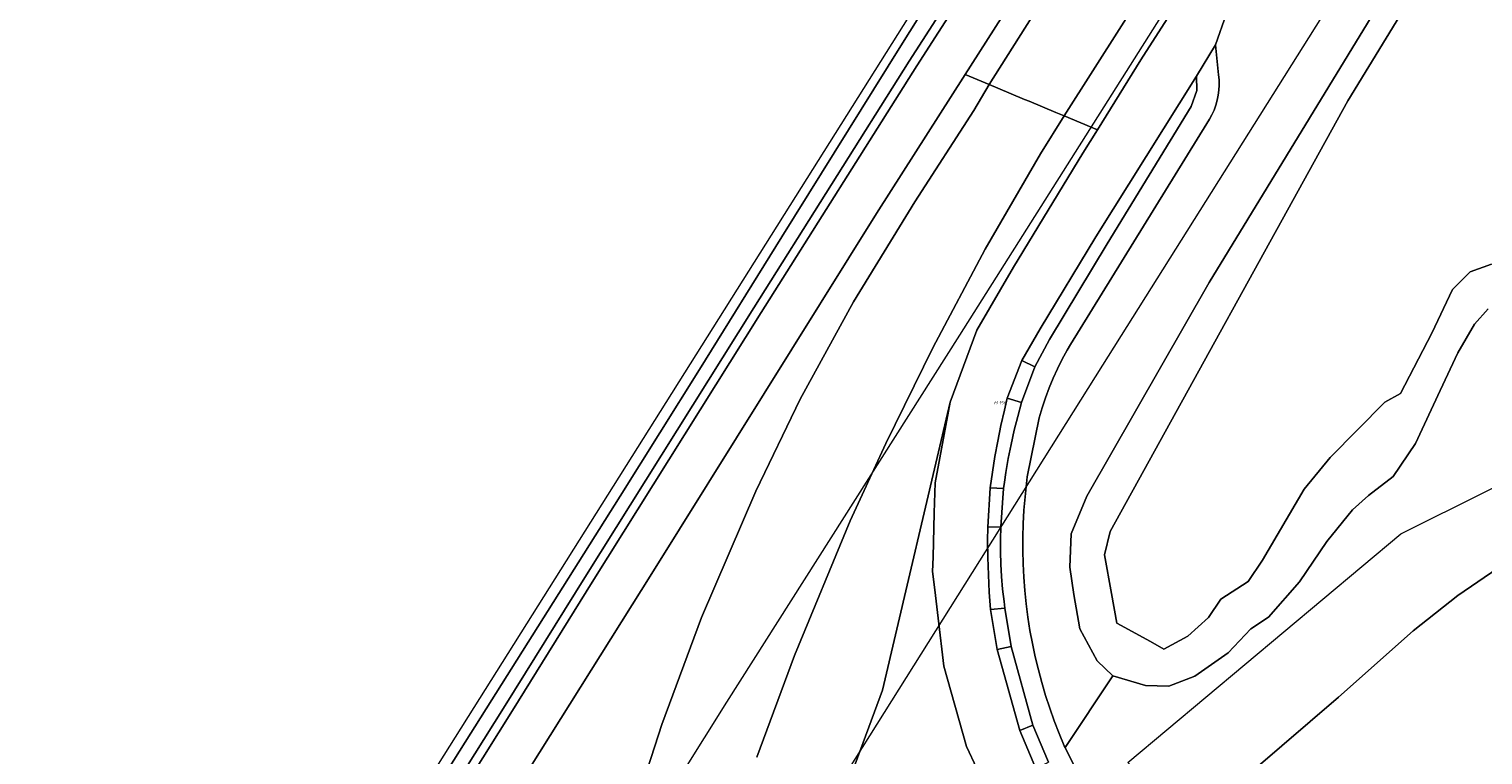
# Model space of a CAD drawing. Header units: metres. Extents: x 250001 to 257773, y 598992 to 609118.
# Tile 441 of 656: x 252704 to 252868, y 605274 to 605356. Entities that reach past the tile are written whole.
import ezdxf
from ezdxf.enums import TextEntityAlignment as Align
from ezdxf.lldxf.tags import DXFTag

# ---------------------------------------------------------------- set-up
doc = ezdxf.new("R2010")
doc.units = ezdxf.units.M
for name, color, linetype, lineweight in [('B-WE-GR-BOUWLAND-GV', 252, 'Continuous', 13), ('B-WE-GR-GRAS-GV', 252, 'Continuous', 13), ('B-WE-GR-GROENVOORZIENING-GV', 252, 'Continuous', 18), ('B-WE-KG-GRENS_PERCEEL-G', 150, 'KG-PERCEEL', 18), ('B-WE-KG-GRENS_PERCEEL-S', 150, 'Continuous', 25), ('B-WE-OG-WATER-GV', 252, 'Continuous', 18), ('B-WE-OG-WATER_SLOOT-GV', 252, 'Continuous', 18), ('B-WE-VH-ONVERHARD-GV', 252, 'Continuous', 18), ('B-WE-VH-VERHARDING_BETON-GV', 252, 'Continuous', 18), ('B-WE-VH-VERHARDING_GESLOTEN-GV', 252, 'Continuous', 18), ('X-XX-AL-REFERENTIE-G', 7, 'Continuous', 18)]:
    doc.layers.add(name, color=color, linetype=linetype, lineweight=lineweight)
doc.styles.add('NLCS-ISO', font='NLCS-ISO.ttf')
doc.styles.get("Standard").update_dxf_attribs({"font": 'NLCS-ISO.ttf'})
tags = doc.linetypes.add('KG-PERCEEL', pattern='A,5.5,-2,["P",Standard,S=1.8,R=0,X=-0.5,Y=-0.9],-2,5.5,-2,[5,NLCS.SHX,S=0.75,R=0,X=0,Y=0],-2', length=19).pattern_tags.tags
tags[6] = DXFTag(74, 10)

# ---------------------------------------------------------------- blocks, each defined once
blk = doc.blocks.new('SKG-PERCEELNUMMER-SO')
at = {"style": 'NLCS-ISO', "oblique": 10, "flags": 1}
blk.add_attdef('GEMEENTECODE', text='', height=1.8, dxfattribs=at).set_placement((0, 2.55), align=Align.MIDDLE_CENTER)
at = {"style": 'NLCS-ISO', "oblique": 10}
blk.add_attdef('SECTIE', text='', height=1.8, dxfattribs=at).set_placement((-0.5, 0), align=Align.MIDDLE_RIGHT)
blk.add_attdef('PERCEELNUMMER', text='', height=1.8, dxfattribs=at).set_placement((0.5, 0), align=Align.MIDDLE_LEFT)
blk = doc.blocks.new('BS2021-132-Xref-KAD-20210617')
at = {"layer": 'B-WE-KG-GRENS_PERCEEL-G', "flags": 128}
for points in [[(252316.431, 604524.835), (252316.985, 604525.546), (252319.106, 604529.322), (252329.366, 604548.154), (252359.151, 604599.397), (252376.417, 604629.246), (252397.819, 604665.419), (252421.587, 604705.045), (252443.727, 604741.232), (252471.948, 604787.33), (252508.863, 604846.142), (252549.097, 604910.197), (252581.117, 604960.929), (252606.23, 605000.756), (252614.706, 605014.115), (252634.849, 605046.031), (252656.878, 605080.766), (252683.928, 605123.487), (252706.622, 605159.408), (252731.523, 605198.946), (252760.136, 605244.175), (252782.532, 605279.934), (252808.722, 605321.19), (252837.975, 605367.456), (252854.793, 605395.027), (252864.74, 605411.021), (252874.725, 605426.692), (252901.202, 605468.727), (252910.984, 605483.992), (252917.263, 605494.221), (252924.225, 605505.019), (252933.791, 605520.185), (252947.901, 605542.504), (252974.768, 605585.195), (252989.309, 605607.998), (252999.154, 605623.623), (253014.622, 605648.221), (253019.792, 605656.076), (253027.526, 605668.579), (253035.479, 605680.972), (253044.247, 605694.918), (253052.854, 605708.678), (253061.806, 605722.845), (253070.704, 605736.823), (253086.74, 605762.405), (253095.374, 605776.25), (253105.014, 605791.529), (253116.702, 605809.882), (253130.084, 605831.275), (253137.809, 605843.17)], [(252467.88, 604825.857), (252471.703, 604831.807), (252631.692, 605085.314), (252671.383, 605148.242), (252738.286, 605254.186), (252791.56, 605338.813), (252844.84, 605423.414), (252898.034, 605507.915), (252930.712, 605559.161)], [(252540.299, 604866.386), (252611.837, 604979.798), (252665.116, 605064.245), (252704.782, 605127.19), (252771.606, 605233.178), (252824.822, 605317.843), (252878.052, 605402.475), (252931.194, 605487.008), (252954.048, 605522.579)], [(252845.927, 605257.219), (252844.559, 605258.223), (252843.157, 605259.179), (252841.722, 605260.085), (252827.605, 605273.177), (252858.329, 605298.88), (252877.79, 605308.56)]]:
    blk.add_lwpolyline(points, dxfattribs=at)
at = {"layer": 'B-WE-KG-GRENS_PERCEEL-S', "xscale": 0.2, "yscale": 0.2, "zscale": 0.2}
blk.add_blockref('SKG-PERCEELNUMMER-SO', (252813.066, 605313.59), dxfattribs=at).add_auto_attribs({'PERCEELNUMMER': '156', 'SECTIE': 'M'})
blk = doc.blocks.new('BS2021-132-Xref-BGT-GRIJS-20210617-aangepast')
at = {"layer": 'B-WE-GR-BOUWLAND-GV', "flags": 128}
blk.add_lwpolyline([(252695.64, 605184.775), (252710.04, 605207.747), (252721.459, 605225.893), (252733.928, 605245.454), (252743.49, 605260.164), (252755.499, 605279.219), (252770.533, 605303.121), (252779.459, 605317.36), (252788.718, 605332.239), (252802.099, 605353.707), (252814.504, 605373.511)], dxfattribs=at)
at = {"layer": 'B-WE-GR-GRAS-GV', "flags": 128}
blk.add_lwpolyline([(252814.116, 605265.079), (252809.478, 605274.969), (252806.938, 605283.995), (252806.296, 605289.395), (252805.919, 605292.572), (252805.674, 605294.633), (252805.72, 605296.237), (252805.861, 605301.222), (252805.958, 605304.62), (252806.472, 605307.399), (252807.635, 605313.681), (252800.047, 605281.311), (252795.942, 605270.233)], dxfattribs=at)
at = {"layer": 'B-WE-GR-GROENVOORZIENING-GV', "flags": 128}
for points in [[(252838.709, 605357.362), (252837.474, 605353.85), (252837.829, 605350.459), (252837.829, 605350.456), (252837.874, 605349.882), (252837.879, 605349.307), (252837.844, 605348.733), (252837.77, 605348.163), (252837.655, 605347.599), (252837.502, 605347.045), (252837.311, 605346.502), (252837.083, 605345.974), (252836.818, 605345.464), (252836.519, 605344.973), (252821.163, 605320.148), (252820.807, 605319.527), (252820.249, 605318.49), (252819.726, 605317.434), (252819.24, 605316.36), (252818.79, 605315.271), (252818.378, 605314.168), (252818.003, 605313.051), (252817.666, 605311.921), (252816.323, 605305.267), (252816.226, 605304.514), (252816.062, 605303.017), (252815.938, 605301.517), (252815.855, 605300.013), (252815.811, 605298.508), (252815.807, 605297.003), (252815.843, 605295.498), (252815.919, 605293.994), (252816.035, 605292.493), (252816.191, 605290.995), (252816.386, 605289.502), (252816.621, 605288.015), (252816.896, 605286.534), (252817.21, 605285.062), (252817.563, 605283.598), (252817.954, 605282.144), (252818.384, 605280.701), (252818.852, 605279.27), (252819.358, 605277.852), (252819.902, 605276.448), (252820.483, 605275.059), (252820.588, 605274.845), (252825.945, 605282.928), (252824.19, 605284.611), (252822.215, 605288.194), (252821.557, 605292.071), (252821.118, 605295.143), (252821.264, 605298.873), (252823.02, 605303.115), (252836.77, 605327.105), (252878.898, 605396.148)], [(252826.37, 605377.213), (252809.332, 605350.494), (252812.047, 605349.36), (252828.591, 605375.557)], [(252836.306, 605370.782), (252820.482, 605345.836), (252824.194, 605344.286), (252829.087, 605352.15), (252839.331, 605368.094)], [(252771.548, 605266.086), (252775.235, 605277.453), (252779.691, 605289.479), (252785.795, 605303.671), (252790.789, 605314.02), (252796.768, 605324.962), (252803.682, 605336.17), (252810.291, 605346.443), (252812.047, 605349.36), (252809.332, 605350.494), (252799.362, 605334.859), (252774.113, 605294.404), (252746.636, 605250.657)], [(252795.942, 605270.233), (252800.047, 605281.311), (252807.635, 605313.681), (252810.65, 605321.766), (252814.751, 605328.842), (252822.552, 605341.647), (252824.194, 605344.286), (252820.482, 605345.836), (252817.813, 605341.586), (252811.571, 605330.881), (252805.696, 605319.775), (252800.419, 605309.039), (252796.425, 605300.316), (252790.149, 605285.197), (252785.918, 605273.778)]]:
    blk.add_lwpolyline(points, dxfattribs=at)
for points in [[(252835.328, 605350.314), (252824.023, 605332.247), (252817.774, 605321.91), (252815.711, 605318.346), (252817.179, 605317.655), (252818.816, 605320.731), (252825.292, 605331.464), (252834.742, 605346.885), (252835.364, 605348.699)], [(252815.679, 605313.634), (252814.07, 605314.102), (252813.743, 605312.782), (252813.348, 605311.045), (252812.992, 605309.3), (252812.676, 605307.548), (252812.399, 605305.789), (252812.161, 605304.024), (252813.662, 605303.957), (252813.749, 605304.681), (252813.911, 605305.749), (252814.187, 605307.343), (252814.501, 605308.929), (252814.855, 605310.507), (252815.248, 605312.075)], [(252813.345, 605299.646), (252811.872, 605299.627), (252811.861, 605298.137), (252811.882, 605296.193), (252811.943, 605294.249), (252812.043, 605292.306), (252812.184, 605290.367), (252813.808, 605290.514), (252813.703, 605291.277), (252813.544, 605292.666), (252813.424, 605294.058), (252813.345, 605295.454), (252813.305, 605296.851), (252813.305, 605298.249)], [(252814.519, 605286.191), (252812.93, 605285.883), (252815.486, 605276.75), (252816.948, 605277.362)]]:
    blk.add_lwpolyline(points, close=True, dxfattribs=at)
at = {"layer": 'B-WE-OG-WATER-GV', "flags": 128}
for points in [[(252863.32, 605365.539), (252852.349, 605347.547), (252825.653, 605299.129), (252824.995, 605296.496), (252825.799, 605292.181), (252826.384, 605288.816), (252830.187, 605286.768), (252831.65, 605285.891), (252834.356, 605287.353), (252836.697, 605289.474), (252838.087, 605291.522), (252841.158, 605293.497), (252842.767, 605295.911), (252847.448, 605303.883), (252850.374, 605307.467), (252856.518, 605313.684), (252858.273, 605314.634), (252861.784, 605321.436), (252864.124, 605326.337), (252866.099, 605328.311), (252868.512, 605329.189)], [(252818.349, 605375.786), (252803.056, 605351.998), (252785.559, 605324.27), (252766.569, 605293.963), (252757.608, 605279.562), (252746.015, 605261.076), (252720.55, 605221.238), (252698.147, 605185.343)], [(252698.994, 605184.811), (252721.396, 605220.705), (252746.86, 605260.541), (252758.456, 605279.032), (252767.418, 605293.433), (252786.406, 605323.737), (252803.899, 605351.46), (252819.193, 605375.25)]]:
    blk.add_lwpolyline(points, dxfattribs=at)
at = {"layer": 'B-WE-OG-WATER_SLOOT-GV', "flags": 128}
for points in [[(252878.898, 605396.148), (252836.77, 605327.105), (252823.02, 605303.115), (252821.264, 605298.873), (252821.118, 605295.143), (252821.557, 605292.071), (252822.215, 605288.194), (252824.19, 605284.611), (252825.945, 605282.928), (252829.602, 605281.831), (252832.235, 605281.758), (252835.161, 605282.855), (252838.891, 605285.488), (252841.451, 605288.194), (252843.426, 605289.511), (252846.936, 605293.46), (252850.008, 605297.995), (252852.861, 605301.579), (252854.689, 605303.188), (252857.468, 605305.309), (252859.955, 605309.039), (252862.734, 605314.963), (252864.709, 605319.206), (252866.611, 605322.424), (252868.147, 605324.179)], [(252868.512, 605329.189), (252866.099, 605328.311), (252864.124, 605326.337), (252861.784, 605321.436), (252858.273, 605314.634), (252856.518, 605313.684), (252850.374, 605307.467), (252847.448, 605303.883), (252842.767, 605295.911), (252841.158, 605293.497), (252838.087, 605291.522), (252836.697, 605289.474), (252834.356, 605287.353), (252831.65, 605285.891), (252830.187, 605286.768), (252826.384, 605288.816), (252825.799, 605292.181), (252824.995, 605296.496), (252825.653, 605299.129), (252852.349, 605347.547), (252863.32, 605365.539)], [(252814.504, 605373.511), (252802.099, 605353.707), (252788.718, 605332.239), (252779.459, 605317.36), (252770.533, 605303.121), (252755.499, 605279.219), (252743.49, 605260.164), (252733.928, 605245.454), (252721.459, 605225.893), (252710.04, 605207.747), (252695.64, 605184.775)], [(252693.043, 605166.322), (252719.253, 605207.533), (252746.636, 605250.657), (252774.113, 605294.404), (252799.362, 605334.859), (252809.332, 605350.494), (252826.37, 605377.213)], [(252698.147, 605185.343), (252720.55, 605221.238), (252746.015, 605261.076), (252757.608, 605279.562), (252766.569, 605293.963), (252785.559, 605324.27), (252803.056, 605351.998), (252818.349, 605375.786)], [(252819.193, 605375.25), (252803.899, 605351.46), (252786.406, 605323.737), (252767.418, 605293.433), (252758.456, 605279.032), (252746.86, 605260.541), (252721.396, 605220.705), (252698.994, 605184.811)]]:
    blk.add_lwpolyline(points, dxfattribs=at)
at = {"layer": 'B-WE-VH-ONVERHARD-GV', "flags": 128}
for points in [[(252868.147, 605324.179), (252866.611, 605322.424), (252864.709, 605319.206), (252862.734, 605314.963), (252859.955, 605309.039), (252857.468, 605305.309), (252854.689, 605303.188), (252852.861, 605301.579), (252850.008, 605297.995), (252846.936, 605293.46), (252843.426, 605289.511), (252841.451, 605288.194), (252838.891, 605285.488), (252835.161, 605282.855), (252832.235, 605281.758), (252829.602, 605281.831), (252825.945, 605282.928), (252820.588, 605274.845), (252822.698, 605270.528)], [(252835.112, 605266.613), (252851.307, 605280.511), (252859.712, 605287.96), (252864.701, 605291.924), (252869.211, 605294.999)]]:
    blk.add_lwpolyline(points, dxfattribs=at)
at = {"layer": 'B-WE-VH-VERHARDING_BETON-GV', "flags": 128}
for points in [[(252815.679, 605313.634), (252817.179, 605317.655), (252815.711, 605318.346), (252814.07, 605314.102)], [(252813.345, 605299.646), (252813.662, 605303.957), (252812.161, 605304.024), (252811.872, 605299.627)], [(252812.184, 605290.367), (252812.93, 605285.883), (252814.519, 605286.191), (252813.808, 605290.514)], [(252815.486, 605276.75), (252817.272, 605272.513), (252818.701, 605273.2), (252816.948, 605277.362)]]:
    blk.add_lwpolyline(points, close=True, dxfattribs=at)
at = {"layer": 'B-WE-VH-VERHARDING_GESLOTEN-GV', "flags": 128}
for points in [[(252817.272, 605272.513), (252815.486, 605276.75), (252812.93, 605285.883), (252812.184, 605290.367), (252812.043, 605292.306), (252811.943, 605294.249), (252811.882, 605296.193), (252811.861, 605298.137), (252811.872, 605299.627), (252812.161, 605304.024), (252812.399, 605305.789), (252812.676, 605307.548), (252812.992, 605309.3), (252813.348, 605311.045), (252813.743, 605312.782), (252814.07, 605314.102), (252815.711, 605318.346), (252817.774, 605321.91), (252824.023, 605332.247), (252835.328, 605350.314), (252837.474, 605353.85), (252838.709, 605357.362)], [(252839.331, 605368.094), (252829.087, 605352.15), (252824.194, 605344.286), (252822.552, 605341.647), (252814.751, 605328.842), (252810.65, 605321.766), (252807.635, 605313.681), (252806.472, 605307.399), (252805.958, 605304.62), (252805.861, 605301.222), (252805.72, 605296.237), (252805.674, 605294.633), (252805.919, 605292.572), (252806.296, 605289.395), (252806.938, 605283.995), (252809.478, 605274.969), (252814.116, 605265.079)], [(252828.591, 605375.557), (252812.047, 605349.36), (252813.006, 605348.959), (252816.018, 605347.701), (252816.519, 605347.492), (252819.52, 605346.238), (252820.482, 605345.836), (252836.306, 605370.782)], [(252822.698, 605270.528), (252820.588, 605274.845), (252820.483, 605275.059), (252819.902, 605276.448), (252819.358, 605277.852), (252818.852, 605279.27), (252818.384, 605280.701), (252817.954, 605282.144), (252817.563, 605283.598), (252817.21, 605285.062), (252816.896, 605286.534), (252816.621, 605288.015), (252816.386, 605289.502), (252816.191, 605290.995), (252816.035, 605292.493), (252815.919, 605293.994), (252815.843, 605295.498), (252815.807, 605297.003), (252815.811, 605298.508), (252815.855, 605300.013), (252815.938, 605301.517), (252816.062, 605303.017), (252816.226, 605304.514), (252816.323, 605305.267), (252817.666, 605311.921), (252818.003, 605313.051), (252818.378, 605314.168), (252818.79, 605315.271), (252819.24, 605316.36), (252819.726, 605317.434), (252820.249, 605318.49), (252820.807, 605319.527), (252821.163, 605320.148), (252836.519, 605344.973), (252836.818, 605345.464), (252837.083, 605345.974), (252837.311, 605346.502), (252837.502, 605347.045), (252837.655, 605347.599), (252837.77, 605348.163), (252837.844, 605348.733), (252837.879, 605349.307), (252837.874, 605349.882), (252837.829, 605350.456), (252837.829, 605350.459), (252837.474, 605353.85), (252835.328, 605350.314), (252835.364, 605348.699), (252834.742, 605346.885), (252825.292, 605331.464), (252818.816, 605320.731), (252817.179, 605317.655), (252815.679, 605313.634), (252815.248, 605312.075), (252814.855, 605310.507), (252814.501, 605308.929), (252814.187, 605307.343), (252813.911, 605305.749), (252813.749, 605304.681), (252813.662, 605303.957), (252813.345, 605299.646), (252813.305, 605298.249), (252813.305, 605296.851), (252813.345, 605295.454), (252813.424, 605294.058), (252813.544, 605292.666), (252813.703, 605291.277), (252813.808, 605290.514), (252814.519, 605286.191), (252816.948, 605277.362), (252818.701, 605273.2)], [(252785.918, 605273.778), (252790.149, 605285.197), (252796.425, 605300.316), (252800.419, 605309.039), (252805.696, 605319.775), (252811.571, 605330.881), (252817.813, 605341.586), (252820.482, 605345.836), (252819.52, 605346.238), (252816.519, 605347.492), (252816.018, 605347.701), (252813.006, 605348.959), (252812.047, 605349.36), (252810.291, 605346.443), (252803.682, 605336.17), (252796.768, 605324.962), (252790.789, 605314.02), (252785.795, 605303.671), (252779.691, 605289.479), (252775.235, 605277.453), (252771.548, 605266.086)], [(252869.211, 605294.999), (252864.701, 605291.924), (252859.712, 605287.96), (252851.307, 605280.511), (252835.112, 605266.613), (252842.216, 605260.218), (252844.2, 605262.06), (252846.797, 605264.862), (252849.667, 605267.732), (252852.058, 605269.577), (252856.295, 605271.764), (252859.644, 605272.379), (252862.787, 605272.653), (252865.658, 605272.311), (252869.348, 605271.217)]]:
    blk.add_lwpolyline(points, dxfattribs=at)

msp = doc.modelspace()

# ---------------------------------------------------------------- block references
at = {"layer": 'X-XX-AL-REFERENTIE-G'}
for name in ['BS2021-132-Xref-BGT-GRIJS-20210617-aangepast', 'BS2021-132-Xref-KAD-20210617']:
    msp.add_blockref(name, (0, 0), dxfattribs=at)

doc.saveas('drawing.dxf')
